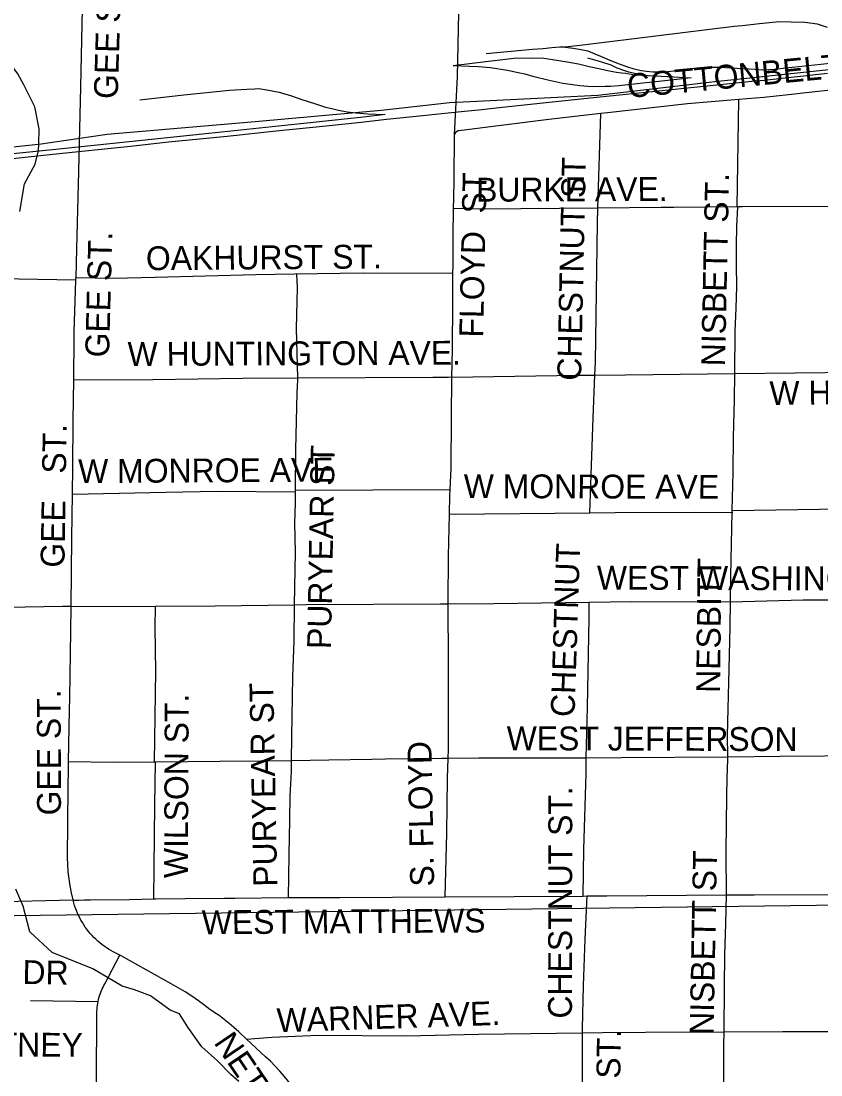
# Model space of a CAD drawing. Extents: x 1670563 to 1761545, y 515755 to 578944.
# Drawn here: x 1689856 to 1692369, y 548812 to 552123 of the extents above; entities that cross this region are included whole.
import ezdxf

# ---------------------------------------------------------------- set-up
doc = ezdxf.new("R2010")
doc.units = 0
for name, color, linetype in [('5_sectionlines', 7, 'Continuous'), ('RR Tracks', 7, 'Continuous'), ('SHP_LINE', 7, 'Continuous'), ('STREETCL', 7, 'Continuous'), ('STRNAMES', 7, 'Continuous')]:
    doc.layers.add(name, color=color, linetype=linetype)

# ---------------------------------------------------------------- blocks, each defined once
blk = doc.blocks.new('RR TRACKS02')
at = {"layer": 'RR Tracks'}
for p, q in [((1692095.7, 552105.3), (1691620.7, 552047.4)), ((1692120.8, 552108), (1692095.7, 552105.3)), ((1692175.6, 552114.3), (1692120.8, 552108)), ((1692238, 552120.7), (1692175.6, 552114.3)), ((1692275.2, 552119.4), (1692238, 552120.7)), ((1692317.8, 552118.5), (1692275.2, 552119.4)), ((1692357.8, 552113), (1692317.8, 552118.5)), ((1692389, 552103.1), (1692357.8, 552113)), ((1691496, 552036), (1691462.1, 552033.8)), ((1691523.2, 552038.8), (1691496, 552036)), ((1691548.5, 552040.6), (1691523.2, 552038.8)), ((1691565.7, 552040.6), (1691548.5, 552040.6)), ((1691620.7, 552047.4), (1691565.7, 552040.6)), ((1691565.7, 552040.6), (1691590.7, 552037.3)), ((1691590.7, 552037.3), (1691615.6, 552033.2)), ((1691316.1, 551996.2), (1691378.3, 552003.4)), ((1691462.1, 552033.8), (1691317.1, 552019.7)), ((1691378.3, 552003.4), (1691403.6, 552006.1)), ((1691403.6, 552006.1), (1691462, 552007)), ((1691462, 552007), (1691497.8, 552006.1)), ((1691497.8, 552006.1), (1691525.4, 552002.5)), ((1691525.4, 552002.5), (1691571.1, 551994.8)), ((1691615.6, 552033.2), (1691636.9, 552029.6)), ((1691680.4, 551993.5), (1691636.5, 552006.2)), ((1691636.9, 552029.6), (1691658.1, 552020.1)), ((1691658.1, 552020.1), (1691676.3, 552012.5)), ((1691676.3, 552012.5), (1691705.2, 552000.2)), ((1691264.4, 551980.5), (1691213.2, 551982.6)), ((1691213.8, 551983), (1691316.1, 551996.2)), ((1691292.5, 551979.2), (1691264.4, 551980.5)), ((1691330.2, 551976.4), (1691292.5, 551979.2)), ((1691384.6, 551967.5), (1691330.2, 551976.4)), ((1691571.1, 551994.8), (1691606.6, 551988.5)), ((1691606.6, 551988.5), (1691640.1, 551980.4)), ((1691640.1, 551980.4), (1691676.3, 551972.3)), ((1691676.3, 551972.3), (1691703.5, 551966.4)), ((1691709.4, 551984), (1691680.4, 551993.5)), ((1691705.2, 552000.2), (1691735.2, 551988.9)), ((1691728.8, 551975), (1691709.4, 551984)), ((1691749.6, 551967.3), (1691728.8, 551975)), ((1691735.2, 551988.9), (1691761.5, 551979)), ((1691761.5, 551979), (1691781.4, 551973.1)), ((1691781.4, 551973.1), (1691805.4, 551967.2)), ((1691887.3, 551964.9), (1691925, 551969.1)), ((1691925, 551969.1), (1691973.4, 551974.9)), ((1691973.4, 551974.9), (1691996.1, 551976.7)), ((1691996.1, 551976.7), (1692019.6, 551977.6)), ((1692019.6, 551977.6), (1692050.8, 551977.6)), ((1692050.8, 551977.6), (1692104.9, 551974.6)), ((1692104.9, 551974.6), (1692161.5, 551971.4)), ((1692161.5, 551971.4), (1692186.4, 551970.1)), ((1692186.4, 551970.1), (1692224, 551971.9)), ((1692224, 551971.9), (1692267.4, 551976.8)), ((1692267.4, 551976.8), (1692308.1, 551981.4)), ((1692308.1, 551981.4), (1692368.5, 551987.7)), ((1692368.5, 551987.7), (1692479.1, 551999.5)), ((1691418.1, 551960), (1691384.6, 551967.5)), ((1691439.9, 551956.3), (1691418.1, 551960)), ((1691467.9, 551948.1), (1691439.9, 551956.3)), ((1691510.4, 551937.4), (1691467.9, 551948.1)), ((1691557.5, 551926.8), (1691510.4, 551937.4)), ((1691703.5, 551966.4), (1691726.6, 551962.3)), ((1691726.6, 551962.3), (1691741.9, 551960.1)), ((1691741.9, 551960.1), (1691756, 551958.7)), ((1691765.5, 551961.9), (1691749.6, 551967.3)), ((1691756, 551958.7), (1691778.1, 551955.5)), ((1691806.2, 551953.3), (1691765.5, 551961.9)), ((1691778.1, 551955.5), (1691806.2, 551953.3)), ((1691805.4, 551967.2), (1691821.2, 551965.4)), ((1691806.2, 551953.3), (1691887, 551948.6)), ((1691821.2, 551965.4), (1691840.7, 551963.6)), ((1691840.7, 551963.6), (1691866.9, 551963.6)), ((1691906.5, 551938.7), (1691859, 551933.2)), ((1691866.9, 551963.6), (1691887.3, 551964.9)), ((1691887, 551948.6), (1691961.2, 551945)), ((1691961.2, 551945), (1691906.5, 551938.7)), ((1692151.6, 551934), (1692190.2, 551937.5)), ((1692190.2, 551937.5), (1692389.7, 551959.4)), ((1690367.2, 551890.6), (1690511.3, 551905.7)), ((1690511.3, 551905.7), (1690564.9, 551908.7)), ((1690564.9, 551908.7), (1690590.2, 551910.1)), ((1690590.2, 551910.1), (1690603.5, 551911.1)), ((1690603.5, 551911.1), (1690628, 551907)), ((1690628, 551907), (1690667.3, 551899.5)), ((1691611.4, 551919.2), (1691557.5, 551926.8)), ((1691636.3, 551916.9), (1691611.4, 551919.2)), ((1691667.4, 551915.8), (1691636.3, 551916.9)), ((1691690.7, 551916.9), (1691667.4, 551915.8)), ((1691707.7, 551917.2), (1691690.7, 551916.9)), ((1691733.8, 551919.5), (1691707.7, 551917.2)), ((1691809.8, 551927.7), (1691733.8, 551919.5)), ((1691859, 551933.2), (1691809.8, 551927.7)), ((1691828.3, 551900.9), (1692071.6, 551925.9)), ((1692071.6, 551925.9), (1692151.6, 551934)), ((1690228.8, 551875.9), (1690367.2, 551890.6)), ((1690667.3, 551899.5), (1690705.6, 551887.9)), ((1690705.6, 551887.9), (1690735.3, 551878)), ((1690735.3, 551878), (1690781.1, 551863)), ((1691358, 551851), (1691624.1, 551879.3)), ((1691624.1, 551879.3), (1691828.3, 551900.9)), ((1690781.1, 551863), (1690812.7, 551852.6)), ((1690812.7, 551852.6), (1690836.6, 551846.8)), ((1690836.6, 551846.8), (1690853.3, 551842.7)), ((1690853.3, 551842.7), (1690880, 551837.3)), ((1690880, 551837.3), (1690909, 551834.9)), ((1691198, 551834.8), (1691238.1, 551838.6)), ((1691238.1, 551838.6), (1691303.1, 551845.1)), ((1691303.1, 551845.1), (1691358, 551851)), ((1690932.1, 551821.2), (1690724.5, 551799.3)), ((1690803.8, 551793.1), (1690924.4, 551805.4)), ((1690909, 551834.9), (1690944.2, 551831.1)), ((1690924.4, 551805.4), (1691003.9, 551814.3)), ((1690999.7, 551829.4), (1690932.1, 551821.2)), ((1690944.2, 551831.1), (1690999.7, 551829.4)), ((1691003.9, 551814.3), (1691118.4, 551826.6)), ((1691118.4, 551826.6), (1691198, 551834.8)), ((1690724.5, 551799.3), (1690425.6, 551767.8)), ((1690503.4, 551761.6), (1690657.4, 551777.7)), ((1690657.4, 551777.7), (1690803.8, 551793.1)), ((1690196.1, 551743.5), (1689954.6, 551718.2)), ((1690425.6, 551767.8), (1690196.1, 551743.5)), ((1690199.5, 551729.8), (1690319.3, 551743.2)), ((1690319.3, 551743.2), (1690503.4, 551761.6)), ((1689743.1, 551681.3), (1689955.6, 551704.5)), ((1689954.6, 551718.2), (1689820.8, 551705.2)), ((1689955.6, 551704.5), (1690199.5, 551729.8))]:
    blk.add_line(p, q, dxfattribs=at)

msp = doc.modelspace()

# ---------------------------------------------------------------- linework, layer by layer
at = {"layer": '5_sectionlines'}
msp.add_lwpolyline([(1687987.3, 549303.9), (1688534.5, 549296.2), (1693735.2, 549363.2), (1699029.6, 549364.1), (1704314.1, 549416.9), (1708237.3, 549429.9)], dxfattribs=at)
at = {"layer": 'SHP_LINE'}
for points in [[(1689912, 551736), (1689913, 551784), (1689899, 551853), (1689865, 551923), (1689846, 551957), (1689815, 552000), (1689780, 552039), (1689736, 552070), (1689693, 552100), (1689442, 552256), (1689200, 552394), (1689025, 552532), (1688801, 552669), (1688641, 552751), (1688576, 552823)], [(1689912, 551736), (1690127, 551768), (1690591, 551807), (1690987, 551843), (1691203, 551867), (1691668, 551890), (1692035, 551933), (1692424, 551974), (1692979, 552065), (1693212, 552087), (1693375, 552121), (1693624, 552121), (1693799, 552128), (1693986, 552121), (1694415, 552119), (1694761, 552130), (1694983, 552125)], [(1686665, 551444), (1687381, 551505), (1687988, 551561), (1688527, 551602), (1689010, 551651), (1689309, 551673), (1689911, 551736)], [(1689852, 551525), (1689867, 551611), (1689901, 551673), (1689911, 551716), (1689912, 551736)], [(1690540, 548791), (1690515, 548813), (1690473, 548856), (1690424, 548900), (1690380, 548962), (1690354, 549004), (1690325, 549015), (1690263, 549060), (1690212, 549079), (1690174, 549091), (1690082, 549145), (1689954, 549197), (1689884, 549261), (1689863, 549342), (1689840, 549396)]]:
    msp.add_lwpolyline(points, dxfattribs=at)
at = {"layer": 'STREETCL'}
for points in [[(1691218, 551766.9), (1691227.4, 551947.9), (1691231.9, 552201.1), (1691233.7, 552542.2), (1691233.7, 552751.8), (1691233.7, 552969.3), (1691233, 552977.2), (1691232, 552985), (1691230.7, 552992.8), (1691229.2, 553000.6), (1691227.4, 553008.3)], [(1690049.2, 552211.8), (1690042.5, 551915.9), (1690036.4, 551649.8), (1690030.3, 551408.8), (1690027.9, 551316.3)], [(1692556.4, 551922), (1692417, 551907.4), (1692322.4, 551897), (1692267.2, 551890.7), (1692189.2, 551882.4), (1692110.2, 551876.5)], [(1692110.2, 551876.5), (1692023.4, 551868.9), (1691949.5, 551862.7), (1691698.2, 551834.5), (1691677.2, 551832.1)], [(1692105.1, 551539.4), (1692110.2, 551876.5)], [(1691677.2, 551832.1), (1691514, 551813.7), (1691231.4, 551778.3), (1691230.9, 551778.3), (1691230.3, 551778.2), (1691229.8, 551778.1), (1691229.3, 551777.9), (1691228.7, 551777.8), (1691228.2, 551777.6), (1691227.7, 551777.4), (1691227.2, 551777.2), (1691226.7, 551777), (1691226.2, 551776.8), (1691225.7, 551776.5), (1691225.2, 551776.2), (1691224.8, 551775.9), (1691224.3, 551775.6), (1691223.8, 551775.3), (1691223.4, 551775), (1691223, 551774.6), (1691222.6, 551774.3), (1691222.2, 551773.9), (1691221.8, 551773.5), (1691221.4, 551773.1), (1691221.1, 551772.7), (1691220.7, 551772.3), (1691220.4, 551771.8), (1691220.1, 551771.4), (1691219.8, 551770.9), (1691219.5, 551770.4), (1691219.2, 551770), (1691219, 551769.5), (1691218.7, 551769), (1691218.5, 551768.5), (1691218.3, 551767.9), (1691218.1, 551767.4), (1691218, 551766.9)], [(1691668.3, 551535), (1691677.2, 551832.1)], [(1691214, 551534.2), (1691215, 551566.3), (1691216.3, 551624.5), (1691218, 551766.9)], [(1692105.1, 551539.4), (1691906.4, 551536.9), (1691867.1, 551536.9), (1691668.3, 551535)], [(1692098, 551015.2), (1692099.7, 551149.1), (1692102.4, 551220.7), (1692104, 551288.7), (1692103.7, 551356.7), (1692103.4, 551417.6), (1692104.7, 551478.5), (1692107.6, 551539.4)], [(1692107.6, 551539.4), (1692105.1, 551539.4)], [(1692552.2, 551540.8), (1692121.5, 551539.6), (1692107.6, 551539.4)], [(1691209.6, 551004.4), (1691210.9, 551091), (1691212.3, 551238.4), (1691213.6, 551447.3), (1691214.6, 551534.2)], [(1691668.3, 551535), (1691306, 551531.5), (1691214, 551534.2)], [(1691658.5, 551010.5), (1691660.1, 551051), (1691666.9, 551488.1), (1691668.3, 551535)], [(1690027.7, 551308.8), (1689728.5, 551314.2), (1689716.3, 551314.2), (1689704.2, 551313.8), (1689692, 551313), (1689679.9, 551311.7), (1689667.9, 551310.1), (1689655.9, 551308), (1689644, 551305.5), (1689632.2, 551302.7), (1689620.5, 551299.4), (1689608.9, 551295.7), (1689597.5, 551291.6), (1689586.1, 551287.2), (1689575, 551282.3), (1689564, 551277.1), (1689553.2, 551271.5), (1689542.6, 551265.5), (1689537.5, 551262.6), (1689532.3, 551259.9), (1689527, 551257.3), (1689521.6, 551254.9), (1689516.1, 551252.7)], [(1690021.7, 550995.2), (1690023.4, 551127.9), (1690023.4, 551146.2), (1690027.7, 551308.8)], [(1690027.7, 551308.8), (1690027.9, 551316.3)], [(1691213.1, 551329.9), (1690930.4, 551331.3), (1690715.3, 551327.2), (1690593.6, 551325.9), (1690277.5, 551317.7), (1690146.3, 551313.7), (1690027.9, 551316.3)], [(1690726, 551001.8), (1690721.8, 551157.3), (1690723.1, 551242.5), (1690724.5, 551285.2), (1690722.9, 551327.4)], [(1691209.6, 551004.4), (1691604.6, 551010), (1691658.5, 551010.5)], [(1691643.2, 550578.2), (1691653.4, 550876.2), (1691658.5, 551010.5)], [(1691658.5, 551010.5), (1691754.8, 551011.4), (1692098, 551015.2)], [(1692090.1, 550585.7), (1692092.9, 550704.8), (1692094.2, 550815.7), (1692097, 550932.7), (1692098, 551015.2)], [(1692098, 551015.2), (1692476.9, 551019.4), (1692536, 551019.9)], [(1690017.4, 550636), (1690018.7, 550721.2), (1690020.1, 550867.9), (1690021.7, 550995.2)], [(1690021.7, 550995.2), (1690270.3, 550996.5), (1690553, 551000.6), (1690726, 551001.8)], [(1690718, 550649.5), (1690719.1, 550776.7), (1690723.1, 550954.5), (1690723.5, 550961.3), (1690724.1, 550968.2), (1690726, 551001.8)], [(1690726, 551001.8), (1691149.2, 551004.6), (1691199.2, 551004.6), (1691209.6, 551004.8)], [(1691203.7, 550650.9), (1691206.9, 550718.5), (1691208.2, 550876.7), (1691209.6, 551004.4)], [(1690017.4, 550636), (1690311.2, 550642.9), (1690472.1, 550645.6), (1690718, 550644.1)], [(1690714.8, 550289.1), (1690717.7, 550454.3), (1690716.4, 550544.9), (1690717.7, 550608.4), (1690718, 550644.1)], [(1690717.8, 550649.5), (1691203.7, 550650.9)], [(1690718, 550644.1), (1690718, 550649.5)], [(1691201.6, 550573.6), (1691202.8, 550631.9), (1691203.7, 550650.9)], [(1690013.4, 550283.1), (1690015.4, 550499.3), (1690017.4, 550636)], [(1691201.6, 550573.6), (1691643.2, 550578.2)], [(1691643.2, 550578.2), (1691722.6, 550579.1), (1691972.9, 550580.4), (1692091.4, 550579)], [(1692084.7, 550298.1), (1692086.1, 550379.7), (1692088.8, 550531.2), (1692089.9, 550579.1)], [(1692089.9, 550579.1), (1692090.1, 550585.7)], [(1692090.1, 550585.7), (1692433.7, 550589.9), (1692535.9, 550589.9)], [(1691197.4, 550292.2), (1691197.4, 550297.2), (1691198.7, 550441.9), (1691201.6, 550573.6)], [(1689750.8, 550280.1), (1689986.5, 550284.3), (1690013.4, 550284.3)], [(1690005.6, 549796.2), (1690008.6, 549959.1), (1690009.3, 549997), (1690012.7, 550206.2), (1690013.4, 550283.1)], [(1690013.4, 550283.1), (1690278.6, 550284.6)], [(1690275.7, 549795.4), (1690279.7, 550080.5), (1690276.9, 550217.1), (1690278.6, 550284.6)], [(1690278.6, 550284.6), (1690465.8, 550285.7), (1690715, 550289.1)], [(1690705.9, 549800.2), (1690706.9, 549874.6), (1690709.6, 550062.6), (1690713.6, 550176.2), (1690715, 550289.1)], [(1690715, 550289.1), (1690751.8, 550289.6), (1691173.6, 550292), (1691197.4, 550292.2)], [(1691197.4, 550292.2), (1691341.2, 550293.2), (1691640.4, 550297.5)], [(1691198, 549807.1), (1691198.8, 549834.8), (1691198.7, 550001.8), (1691198.7, 550108.6), (1691197.4, 550292.2)], [(1691631, 549808.5), (1691634.9, 549967.6), (1691640.4, 550245.7), (1691640.4, 550297.5)], [(1691640.4, 550297.5), (1691772.8, 550299.3), (1692084.7, 550298.1)], [(1692076.4, 549811.7), (1692075.2, 549879.5), (1692080.6, 550087.1), (1692083.3, 550219.6), (1692084.7, 550298.1)], [(1692084.7, 550298.1), (1692313.1, 550304.2), (1692455.1, 550304.2), (1692527.1, 550305.5)], [(1690019.8, 549360.5), (1690019.5, 549361.6), (1690014.6, 549383.5), (1690010.5, 549405.6), (1690007.2, 549427.8), (1690004.6, 549450.1), (1690002.8, 549472.5), (1690001.8, 549494.9), (1690004.5, 549715.4), (1690005.2, 549774.4), (1690005.6, 549796.2)], [(1690005.6, 549796.2), (1690146.2, 549794.9), (1690275.7, 549795.4)], [(1690273.4, 549364.6), (1690276.1, 549660.2), (1690278.8, 549795.5)], [(1690275.7, 549795.4), (1690280.8, 549795.5)], [(1690280.8, 549795.5), (1690480.3, 549797.9), (1690608.1, 549798.5), (1690705.9, 549800.2)], [(1690695.9, 549369.5), (1690698.7, 549503.3), (1690700, 549612.9), (1690701.9, 549688.3), (1690705.5, 549763.7), (1690705.9, 549800.2)], [(1690705.9, 549800.2), (1690822.5, 549802.1), (1690958.3, 549803.9), (1691001.3, 549804.6), (1691178.7, 549807), (1691198, 549807.1)], [(1691187.8, 549371.4), (1691193.4, 549571.2), (1691196.1, 549742.9), (1691198, 549807.1)], [(1691198, 549807.1), (1691293.6, 549807.6), (1691631, 549808.5)], [(1691621.4, 549374), (1691624.2, 549520.6), (1691630.9, 549759.4), (1691630.9, 549802.6), (1691631, 549808.5)], [(1691631, 549808.5), (1691742.1, 549808.8), (1692076.4, 549811.7)], [(1692072.4, 549377.6), (1692071, 549512.5), (1692072.5, 549687.5), (1692073.7, 549745), (1692076.5, 549802.4), (1692076.4, 549811.7)], [(1692076.4, 549811.7), (1692240.5, 549813.1), (1692519.9, 549815.1)], [(1690019.8, 549360.5), (1689760.4, 549355.1)], [(1690019.8, 549360.5), (1690037.7, 549361.3), (1690055.6, 549361.6), (1690073.5, 549361.5), (1690196.6, 549362.8), (1690273.4, 549364.6)], [(1690170.2, 549186.1), (1690145.8, 549198.9), (1690138.4, 549203), (1690131.1, 549207.3), (1690124, 549211.9), (1690117.1, 549216.7), (1690110.3, 549221.7), (1690103.7, 549226.9), (1690097.2, 549232.4), (1690091, 549238.1), (1690084.9, 549244), (1690079.1, 549250.1), (1690073.5, 549256.4), (1690068.1, 549262.9), (1690062.9, 549269.5), (1690057.9, 549276.4), (1690053.2, 549283.3), (1690048.7, 549290.5), (1690044.4, 549297.8), (1690040.4, 549305.2), (1690036.7, 549312.8), (1690033.2, 549320.5), (1690030, 549328.3), (1690027, 549336.2), (1690024.3, 549344.2), (1690021.9, 549352.3), (1690019.8, 549360.5)], [(1690273.4, 549364.6), (1690278.3, 549364.7), (1690372.1, 549365.9), (1690493.7, 549367.7), (1690528.1, 549367.1), (1690695.9, 549369.5)], [(1690695.9, 549369.5), (1690698.2, 549369.6), (1690804.5, 549369), (1690857.9, 549369.6), (1691187.8, 549371.4)], [(1691187.8, 549371.4), (1691621.4, 549374)], [(1691619.4, 548944.1), (1691619.4, 548957.5), (1691622.8, 549092), (1691628.2, 549238), (1691633.8, 549374.1)], [(1691621.4, 549374), (1691633.8, 549374.1)], [(1691633.8, 549374.1), (1691696, 549374.4), (1692072.4, 549377.2)], [(1692064.2, 548947.5), (1692065.6, 549089.2), (1692067, 549189.3), (1692069.7, 549286.6), (1692072.4, 549377.2), (1692072.4, 549377.6)], [(1692072.4, 549377.6), (1692158.7, 549377.6), (1692409.9, 549378.8), (1692479.9, 549379.3)], [(1690098, 549042.5), (1690098, 549042.5), (1690099.3, 549048.4), (1690100.8, 549054.2), (1690102.5, 549060), (1690104.4, 549065.7), (1690106.5, 549071.4), (1690108.7, 549077), (1690111.1, 549082.5), (1690113.8, 549087.9), (1690116.6, 549093.2), (1690119.5, 549098.4), (1690166.9, 549187.8)], [(1690564.8, 548924), (1690539.8, 548947.3), (1690525, 548960.7), (1690509.8, 548973.6), (1690494.2, 548986.1), (1690478.2, 548998.1), (1690461.9, 549009.5), (1690445.2, 549020.5), (1690433.2, 549029.8), (1690413.2, 549044.9), (1690392.6, 549059.2), (1690371.5, 549072.8), (1690350, 549085.6), (1690328, 549097.7), (1690170.2, 549186.1)], [(1689886.2, 549045.4), (1690098, 549042.5)], [(1690092.6, 548577.8), (1690094.3, 549006.7), (1690094.4, 549012.7), (1690094.7, 549018.7), (1690095.3, 549024.7), (1690096, 549030.7), (1690096.9, 549036.6), (1690098, 549042.5)], [(1690564.8, 548924), (1690644.1, 548930.4), (1690790.8, 548936.4), (1691066.1, 548935.2), (1691292.9, 548940.1), (1691619.4, 548944.1)], [(1690889.8, 548514.8), (1690862.8, 548557.8), (1690810.3, 548637.9), (1690754.9, 548716.2), (1690719.7, 548762.6), (1690683, 548808), (1690669.2, 548824.1), (1690654.8, 548839.6), (1690639.8, 548854.7), (1690624.4, 548869.2), (1690564.8, 548924)], [(1691611.4, 548516), (1691613.7, 548616.2), (1691619.4, 548783.8), (1691619.4, 548944.1)], [(1691619.4, 548944.1), (1691683, 548944.9), (1691817.6, 548946.1), (1692064.2, 548947.5)], [(1692058, 548516.7), (1692058.9, 548550.1), (1692063.8, 548727.6), (1692063.8, 548904.6), (1692064.2, 548947.5)], [(1692064.2, 548947.5), (1692249, 548948.5), (1692473.4, 548948.5)]]:
    msp.add_lwpolyline(points, dxfattribs=at)

# ---------------------------------------------------------------- block references
msp.add_blockref('RR TRACKS02', (0, 0), dxfattribs=at)

# ---------------------------------------------------------------- texts
at = {"layer": 'STRNAMES'}
for s, rotation, p in [('GEE ST.', 88.3054, (1690159.7, 551877.3)), ('COTTONBELT AVE', 5.4946, (1691763.6, 551881)), ('CHESTNUT ST', 88.7453, (1691615.1, 550992.4)), ('FLOYD  ST', 88.745, (1691307.4, 551127.9)), ('BURKE AVE.', 0.2266, (1691285.5, 551555.4)), ('NISBETT ST.', 88.7961, (1692067.4, 551037.6)), ('GEE ST.', 88.489, (1690132.4, 551065.4)), ('OAKHURST ST.', 0.4483, (1690248.6, 551340)), ('W HUNTINGTON AVE.', 0.2203, (1690190.8, 551039.4)), ('W HUNTINGTON AVE', 0.6971, (1692207.3, 550916.4)), ('GEE   ST.', 89.0576, (1689992.3, 550405.2)), ('PURYEAR ST', 88.9196, (1690829.5, 550149.4)), ('W MONROE AVE', 0.343, (1690035.6, 550671.1)), ('W MONROE AVE', 359.8392, (1691246.5, 550624.2)), ('CHESTNUT', 88.1212, (1691594.5, 549935.5)), ('NESBITT', 89.3903, (1692051.7, 550012)), ('WEST WASHINGTON', 359.8171, (1691664.7, 550336.6)), ('PURYEAR ST', 91.1338, (1690661.1, 549403.9)), ('GEE ST.', 90.1171, (1689981.5, 549627.3)), ('WILSON ST.', 89.7427, (1690380.2, 549430)), ('WEST JEFFERSON', 359.8029, (1691381.3, 549832.2)), ('S. FLOYD', 91.1338, (1691153.8, 549404.4)), ('CHESTNUT ST.', 89.9195, (1691586.6, 548988.9)), ('NISBETT ST', 88.9196, (1692031.3, 548937.1)), ('WEST MATTHEWS', 0.3766, (1690423.9, 549253.8)), ('APPLE DR', 359.0215, (1689508.9, 549103.7)), ('WARNER AVE.', 1.9195, (1690660.5, 548945.6)), ('COURTNEY', 359.6796, (1689487.3, 548871.7)), ('NETTLETON CIR', 304.169, (1690459.7, 548913.3)), ('CHESTNUT ST.', 89.3071, (1691731.5, 548226))]:
    msp.add_text(s, height=75, rotation=rotation, dxfattribs=at).set_placement(p)

doc.saveas('drawing.dxf')
